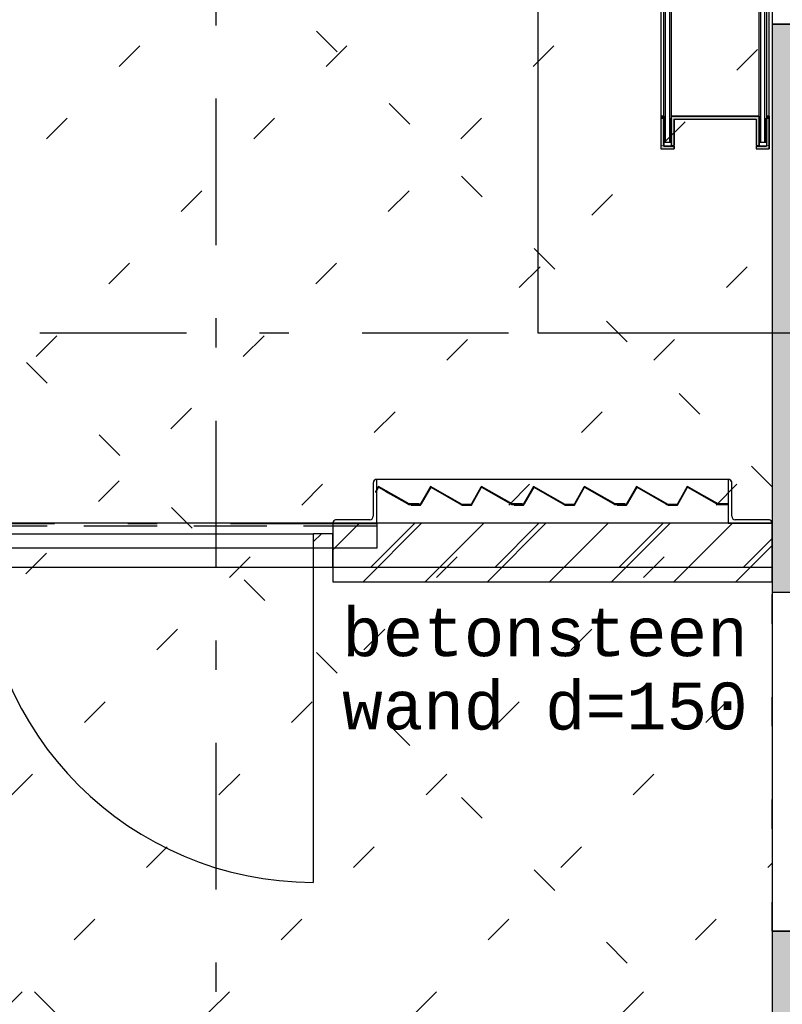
# Model space of a CAD drawing. Extents: x 2 to 87, y -108 to 11.
# Tile 316 of 352: x 47.06 to 49.66, y -31.3 to -27.94. Entities that reach past the tile are written whole.
import ezdxf

# ---------------------------------------------------------------- set-up
doc = ezdxf.new("R2010")
doc.units = 0
doc.header["$MEASUREMENT"] = 0
for name, pattern in [('$BER_SCHNITTEBENE_1_2_', [1.001, 0.001, -1]), ('DASHDOT', [1, 0.5, -0.25, 0, -0.25]), ('DOT', [0.25, 0, -0.25]), ('HIDDEN', [0.375, 0.25, -0.125])]:
    doc.linetypes.add(name, pattern=pattern)
for name, color, linetype in [('12', 7, 'CONTINUOUS'), ('14', 7, 'CONTINUOUS'), ('18', 7, 'CONTINUOUS'), ('2', 7, 'CONTINUOUS'), ('21', 7, 'CONTINUOUS'), ('22', 7, 'CONTINUOUS'), ('25', 7, 'CONTINUOUS'), ('3', 7, 'CONTINUOUS'), ('4', 7, 'CONTINUOUS'), ('5', 7, 'CONTINUOUS'), ('6', 7, 'CONTINUOUS'), ('8', 7, 'CONTINUOUS')]:
    doc.layers.add(name, color=color, linetype=linetype)
doc.styles.add('MONOTXT', font='MONOTXT', dxfattribs={"height": 0.2})

# ---------------------------------------------------------------- blocks, each defined once
blk = doc.blocks.new('*N535')
at = {"layer": '22', "color": 62, "linetype": 'Continuous'}
for p, q in [((49.2476, -28.2675), (49.2576, -28.2675)), ((49.2476, -28.2675), (49.2476, -28.2775)), ((49.2576, -28.2675), (49.2576, -28.2775)), ((49.2826, -28.2675), (49.5826, -28.2675)), ((49.2826, -28.2675), (49.2826, -28.2775)), ((49.5826, -28.2675), (49.5826, -28.2775)), ((49.6076, -28.2675), (49.6176, -28.2675)), ((49.6076, -28.2675), (49.6076, -28.2775)), ((49.6176, -28.2675), (49.6176, -28.2775)), ((49.2476, -28.2775), (49.2476, -28.3675)), ((49.2576, -28.2775), (49.2576, -28.3675)), ((49.2826, -28.2775), (49.2826, -28.3675)), ((49.2926, -28.2775), (49.5726, -28.2775)), ((49.2926, -28.2775), (49.2926, -28.3675)), ((49.5726, -28.2775), (49.5726, -28.3675)), ((49.5826, -28.2775), (49.5826, -28.3675)), ((49.6076, -28.2775), (49.6076, -28.3675)), ((49.6176, -28.2775), (49.6176, -28.3675)), ((49.2476, -28.3675), (49.2476, -28.3695)), ((49.2476, -28.3695), (49.2476, -28.3795)), ((49.2576, -28.3675), (49.2576, -28.3695)), ((49.2576, -28.3695), (49.2926, -28.3695)), ((49.2826, -28.3675), (49.2926, -28.3675)), ((49.2926, -28.3695), (49.2926, -28.3795)), ((49.5726, -28.3675), (49.5826, -28.3675)), ((49.5726, -28.3695), (49.6076, -28.3695)), ((49.5726, -28.3695), (49.5726, -28.3795)), ((49.6076, -28.3675), (49.6076, -28.3695)), ((49.6176, -28.3675), (49.6176, -28.3695)), ((49.6176, -28.3695), (49.6176, -28.3795)), ((49.2476, -28.3795), (49.2926, -28.3795)), ((49.5726, -28.3795), (49.6176, -28.3795))]:
    blk.add_line(p, q, dxfattribs=at)
for points in [[(49.2476, -28.2675), (49.2476, -28.2675), (49.2576, -28.2675)], [(49.2476, -28.2675), (49.2476, -28.2775), (49.2576, -28.2775)], [(49.2476, -28.2675), (49.2576, -28.2675), (49.2576, -28.2775)], [(49.2826, -28.2675), (49.2826, -28.2675), (49.5826, -28.2675)], [(49.2826, -28.2675), (49.2826, -28.2775), (49.5826, -28.2775)], [(49.2826, -28.2675), (49.5826, -28.2675), (49.5826, -28.2775)], [(49.6076, -28.2675), (49.6076, -28.2675), (49.6176, -28.2675)], [(49.6076, -28.2675), (49.6076, -28.2775), (49.6176, -28.2775)], [(49.6076, -28.2675), (49.6176, -28.2675), (49.6176, -28.2775)], [(49.2476, -28.2775), (49.2476, -28.3675), (49.2576, -28.3675)], [(49.2476, -28.2775), (49.2576, -28.2775), (49.2576, -28.3675)], [(49.2826, -28.2775), (49.2826, -28.3675), (49.2926, -28.3675)], [(49.2826, -28.2775), (49.2926, -28.2775), (49.2926, -28.3675)], [(49.2926, -28.2775), (49.2926, -28.2775), (49.5726, -28.2775)], [(49.5726, -28.2775), (49.5726, -28.3675), (49.5826, -28.3675)], [(49.5726, -28.2775), (49.5826, -28.2775), (49.5826, -28.3675)], [(49.6076, -28.2775), (49.6076, -28.3675), (49.6176, -28.3675)], [(49.6076, -28.2775), (49.6176, -28.2775), (49.6176, -28.3675)], [(49.2476, -28.3675), (49.2476, -28.3695), (49.2576, -28.3695)], [(49.2476, -28.3675), (49.2576, -28.3675), (49.2576, -28.3695)], [(49.2476, -28.3695), (49.2476, -28.3795), (49.2926, -28.3795)], [(49.2476, -28.3695), (49.2926, -28.3695), (49.2926, -28.3795)], [(49.2576, -28.3695), (49.2576, -28.3695), (49.2926, -28.3695)], [(49.2826, -28.3675), (49.2826, -28.3675), (49.2926, -28.3675)], [(49.5726, -28.3675), (49.5726, -28.3675), (49.5826, -28.3675)], [(49.5726, -28.3695), (49.5726, -28.3695), (49.6076, -28.3695)], [(49.5726, -28.3695), (49.5726, -28.3795), (49.6176, -28.3795)], [(49.5726, -28.3695), (49.6176, -28.3695), (49.6176, -28.3795)], [(49.6076, -28.3675), (49.6076, -28.3695), (49.6176, -28.3695)], [(49.6076, -28.3675), (49.6176, -28.3675), (49.6176, -28.3695)], [(49.2476, -28.3795), (49.2476, -28.3795), (49.2926, -28.3795)], [(49.5726, -28.3795), (49.5726, -28.3795), (49.6176, -28.3795)]]:
    blk.add_solid(points, dxfattribs=at)
blk = doc.blocks.new('*N685')
at = {"layer": '25', "color": 62, "linetype": 'Continuous'}
for p, q in [((49.1626, -29.5345), (49.1303, -29.5913)), ((49.1649, -29.5345), (49.1326, -29.5913)), ((49.1642, -29.5318), (49.1626, -29.5345)), ((49.1689, -29.5345), (49.1642, -29.5318)), ((49.1649, -29.5345), (49.2649, -29.5913)), ((49.1689, -29.5345), (49.2689, -29.5913)), ((49.3362, -29.5345), (49.3039, -29.5913)), ((49.3378, -29.5318), (49.3362, -29.5345)), ((49.3426, -29.5345), (49.3378, -29.5318)), ((49.3426, -29.5345), (49.4426, -29.5913)), ((49.0983, -29.5933), (49.1291, -29.5933)), ((49.0983, -29.5933), (49.0983, -29.5953)), ((49.0983, -29.5953), (49.1303, -29.5953)), ((49.1303, -29.5913), (49.1291, -29.5933)), ((49.1314, -29.5933), (49.1303, -29.5953)), ((49.1326, -29.5913), (49.1314, -29.5933)), ((49.2649, -29.5913), (49.2684, -29.5933)), ((49.2684, -29.5933), (49.2719, -29.5953)), ((49.2689, -29.5913), (49.2725, -29.5933)), ((49.2719, -29.5953), (49.3039, -29.5953)), ((49.2725, -29.5933), (49.3028, -29.5933)), ((49.3039, -29.5913), (49.3028, -29.5933)), ((49.3051, -29.5933), (49.3039, -29.5953)), ((49.3062, -29.5913), (49.3051, -29.5933)), ((49.4385, -29.5913), (49.442, -29.5933)), ((49.442, -29.5933), (49.4776, -29.5933)), ((49.4426, -29.5913), (49.4776, -29.5913)), ((49.4776, -29.5913), (49.4776, -29.5933))]:
    blk.add_line(p, q, dxfattribs=at)
for points in [[(49.1626, -29.5345), (49.1303, -29.5913), (49.1326, -29.5913)], [(49.1626, -29.5345), (49.1649, -29.5345), (49.1326, -29.5913)], [(49.1642, -29.5318), (49.1626, -29.5345), (49.1689, -29.5345)], [(49.1649, -29.5345), (49.2649, -29.5913), (49.2689, -29.5913)], [(49.1649, -29.5345), (49.1689, -29.5345), (49.2689, -29.5913)], [(49.3362, -29.5345), (49.3039, -29.5913), (49.3062, -29.5913)], [(49.3362, -29.5345), (49.3385, -29.5345), (49.3062, -29.5913)], [(49.3378, -29.5318), (49.3362, -29.5345), (49.3426, -29.5345)], [(49.3385, -29.5345), (49.4385, -29.5913), (49.4426, -29.5913)], [(49.3385, -29.5345), (49.3426, -29.5345), (49.4426, -29.5913)], [(49.0983, -29.5933), (49.0983, -29.5933), (49.1291, -29.5933)], [(49.0983, -29.5933), (49.0983, -29.5953), (49.1303, -29.5953)], [(49.0983, -29.5933), (49.1314, -29.5933), (49.1303, -29.5953)], [(49.0983, -29.5953), (49.0983, -29.5953), (49.1303, -29.5953)], [(49.1303, -29.5913), (49.1291, -29.5933), (49.1314, -29.5933)], [(49.1303, -29.5913), (49.1326, -29.5913), (49.1314, -29.5933)], [(49.2649, -29.5913), (49.2684, -29.5933), (49.2725, -29.5933)], [(49.2649, -29.5913), (49.2689, -29.5913), (49.2725, -29.5933)], [(49.2684, -29.5933), (49.2719, -29.5953), (49.3039, -29.5953)], [(49.2684, -29.5933), (49.3051, -29.5933), (49.3039, -29.5953)], [(49.2719, -29.5953), (49.2719, -29.5953), (49.3039, -29.5953)], [(49.2725, -29.5933), (49.2725, -29.5933), (49.3028, -29.5933)], [(49.3039, -29.5913), (49.3028, -29.5933), (49.3051, -29.5933)], [(49.3039, -29.5913), (49.3062, -29.5913), (49.3051, -29.5933)], [(49.4385, -29.5913), (49.442, -29.5933), (49.4776, -29.5933)], [(49.4385, -29.5913), (49.4776, -29.5913), (49.4776, -29.5933)], [(49.442, -29.5933), (49.442, -29.5933), (49.4776, -29.5933)], [(49.4426, -29.5913), (49.4426, -29.5913), (49.4776, -29.5913)]]:
    blk.add_solid(points, dxfattribs=at)
blk = doc.blocks.new('*N686')
at = {"layer": '25', "color": 62, "linetype": 'Continuous'}
for p, q in [((48.8111, -29.5345), (48.7788, -29.5913)), ((48.8134, -29.5345), (48.7811, -29.5913)), ((48.8127, -29.5318), (48.8111, -29.5345)), ((48.8174, -29.5345), (48.8127, -29.5318)), ((48.8134, -29.5345), (48.9134, -29.5913)), ((48.8174, -29.5345), (48.9174, -29.5913)), ((48.9847, -29.5345), (48.9524, -29.5913)), ((48.9863, -29.5318), (48.9847, -29.5345)), ((48.9911, -29.5345), (48.9863, -29.5318)), ((48.9911, -29.5345), (49.0911, -29.5913)), ((48.7468, -29.5933), (48.7776, -29.5933)), ((48.7468, -29.5933), (48.7468, -29.5953)), ((48.7468, -29.5953), (48.7788, -29.5953)), ((48.7788, -29.5913), (48.7776, -29.5933)), ((48.7799, -29.5933), (48.7788, -29.5953)), ((48.7811, -29.5913), (48.7799, -29.5933)), ((48.9134, -29.5913), (48.9169, -29.5933)), ((48.9169, -29.5933), (48.9204, -29.5953)), ((48.9174, -29.5913), (48.921, -29.5933)), ((48.9204, -29.5953), (48.9524, -29.5953)), ((48.921, -29.5933), (48.9513, -29.5933)), ((48.9524, -29.5913), (48.9513, -29.5933)), ((48.9536, -29.5933), (48.9524, -29.5953)), ((48.9547, -29.5913), (48.9536, -29.5933)), ((49.087, -29.5913), (49.0905, -29.5933)), ((49.0905, -29.5933), (49.1261, -29.5933)), ((49.0911, -29.5913), (49.1261, -29.5913)), ((49.1261, -29.5913), (49.1261, -29.5933))]:
    blk.add_line(p, q, dxfattribs=at)
for points in [[(48.8111, -29.5345), (48.7788, -29.5913), (48.7811, -29.5913)], [(48.8111, -29.5345), (48.8134, -29.5345), (48.7811, -29.5913)], [(48.8127, -29.5318), (48.8111, -29.5345), (48.8174, -29.5345)], [(48.8134, -29.5345), (48.9134, -29.5913), (48.9174, -29.5913)], [(48.8134, -29.5345), (48.8174, -29.5345), (48.9174, -29.5913)], [(48.9847, -29.5345), (48.9524, -29.5913), (48.9547, -29.5913)], [(48.9847, -29.5345), (48.987, -29.5345), (48.9547, -29.5913)], [(48.9863, -29.5318), (48.9847, -29.5345), (48.9911, -29.5345)], [(48.987, -29.5345), (49.087, -29.5913), (49.0911, -29.5913)], [(48.987, -29.5345), (48.9911, -29.5345), (49.0911, -29.5913)], [(48.7468, -29.5933), (48.7468, -29.5933), (48.7776, -29.5933)], [(48.7468, -29.5933), (48.7468, -29.5953), (48.7788, -29.5953)], [(48.7468, -29.5933), (48.7799, -29.5933), (48.7788, -29.5953)], [(48.7468, -29.5953), (48.7468, -29.5953), (48.7788, -29.5953)], [(48.7788, -29.5913), (48.7776, -29.5933), (48.7799, -29.5933)], [(48.7788, -29.5913), (48.7811, -29.5913), (48.7799, -29.5933)], [(48.9134, -29.5913), (48.9169, -29.5933), (48.921, -29.5933)], [(48.9134, -29.5913), (48.9174, -29.5913), (48.921, -29.5933)], [(48.9169, -29.5933), (48.9204, -29.5953), (48.9524, -29.5953)], [(48.9169, -29.5933), (48.9536, -29.5933), (48.9524, -29.5953)], [(48.9204, -29.5953), (48.9204, -29.5953), (48.9524, -29.5953)], [(48.921, -29.5933), (48.921, -29.5933), (48.9513, -29.5933)], [(48.9524, -29.5913), (48.9513, -29.5933), (48.9536, -29.5933)], [(48.9524, -29.5913), (48.9547, -29.5913), (48.9536, -29.5933)], [(49.087, -29.5913), (49.0905, -29.5933), (49.1261, -29.5933)], [(49.087, -29.5913), (49.1261, -29.5913), (49.1261, -29.5933)], [(49.0905, -29.5933), (49.0905, -29.5933), (49.1261, -29.5933)], [(49.0911, -29.5913), (49.0911, -29.5913), (49.1261, -29.5913)]]:
    blk.add_solid(points, dxfattribs=at)
blk = doc.blocks.new('*N687')
at = {"layer": '25', "color": 62, "linetype": 'Continuous'}
for p, q in [((48.4596, -29.5345), (48.4273, -29.5913)), ((48.4619, -29.5345), (48.4296, -29.5913)), ((48.4612, -29.5318), (48.4596, -29.5345)), ((48.4659, -29.5345), (48.4612, -29.5318)), ((48.4619, -29.5345), (48.5619, -29.5913)), ((48.4659, -29.5345), (48.5659, -29.5913)), ((48.6332, -29.5345), (48.6009, -29.5913)), ((48.6348, -29.5318), (48.6332, -29.5345)), ((48.6396, -29.5345), (48.6348, -29.5318)), ((48.6396, -29.5345), (48.7396, -29.5913)), ((48.3953, -29.5933), (48.4261, -29.5933)), ((48.3953, -29.5933), (48.3953, -29.5953)), ((48.3953, -29.5953), (48.4273, -29.5953)), ((48.4273, -29.5913), (48.4261, -29.5933)), ((48.4284, -29.5933), (48.4273, -29.5953)), ((48.4296, -29.5913), (48.4284, -29.5933)), ((48.5619, -29.5913), (48.5654, -29.5933)), ((48.5654, -29.5933), (48.5689, -29.5953)), ((48.5659, -29.5913), (48.5695, -29.5933)), ((48.5689, -29.5953), (48.6009, -29.5953)), ((48.5695, -29.5933), (48.5998, -29.5933)), ((48.6009, -29.5913), (48.5998, -29.5933)), ((48.6021, -29.5933), (48.6009, -29.5953)), ((48.6032, -29.5913), (48.6021, -29.5933)), ((48.7355, -29.5913), (48.739, -29.5933)), ((48.739, -29.5933), (48.7746, -29.5933)), ((48.7396, -29.5913), (48.7746, -29.5913)), ((48.7746, -29.5913), (48.7746, -29.5933))]:
    blk.add_line(p, q, dxfattribs=at)
for points in [[(48.4596, -29.5345), (48.4273, -29.5913), (48.4296, -29.5913)], [(48.4596, -29.5345), (48.4619, -29.5345), (48.4296, -29.5913)], [(48.4612, -29.5318), (48.4596, -29.5345), (48.4659, -29.5345)], [(48.4619, -29.5345), (48.5619, -29.5913), (48.5659, -29.5913)], [(48.4619, -29.5345), (48.4659, -29.5345), (48.5659, -29.5913)], [(48.6332, -29.5345), (48.6009, -29.5913), (48.6032, -29.5913)], [(48.6332, -29.5345), (48.6355, -29.5345), (48.6032, -29.5913)], [(48.6348, -29.5318), (48.6332, -29.5345), (48.6396, -29.5345)], [(48.6355, -29.5345), (48.7355, -29.5913), (48.7396, -29.5913)], [(48.6355, -29.5345), (48.6396, -29.5345), (48.7396, -29.5913)], [(48.3953, -29.5933), (48.3953, -29.5933), (48.4261, -29.5933)], [(48.3953, -29.5933), (48.3953, -29.5953), (48.4273, -29.5953)], [(48.3953, -29.5933), (48.4284, -29.5933), (48.4273, -29.5953)], [(48.3953, -29.5953), (48.3953, -29.5953), (48.4273, -29.5953)], [(48.4273, -29.5913), (48.4261, -29.5933), (48.4284, -29.5933)], [(48.4273, -29.5913), (48.4296, -29.5913), (48.4284, -29.5933)], [(48.5619, -29.5913), (48.5654, -29.5933), (48.5695, -29.5933)], [(48.5619, -29.5913), (48.5659, -29.5913), (48.5695, -29.5933)], [(48.5654, -29.5933), (48.5689, -29.5953), (48.6009, -29.5953)], [(48.5654, -29.5933), (48.6021, -29.5933), (48.6009, -29.5953)], [(48.5689, -29.5953), (48.5689, -29.5953), (48.6009, -29.5953)], [(48.5695, -29.5933), (48.5695, -29.5933), (48.5998, -29.5933)], [(48.6009, -29.5913), (48.5998, -29.5933), (48.6021, -29.5933)], [(48.6009, -29.5913), (48.6032, -29.5913), (48.6021, -29.5933)], [(48.7355, -29.5913), (48.739, -29.5933), (48.7746, -29.5933)], [(48.7355, -29.5913), (48.7746, -29.5913), (48.7746, -29.5933)], [(48.739, -29.5933), (48.739, -29.5933), (48.7746, -29.5933)], [(48.7396, -29.5913), (48.7396, -29.5913), (48.7746, -29.5913)]]:
    blk.add_solid(points, dxfattribs=at)
blk = doc.blocks.new('*N695')
at = {"layer": '25', "color": 62, "linetype": 'Continuous'}
for p, q in [((48.2852, -29.5345), (48.2776, -29.5479)), ((48.2799, -29.5479), (48.2776, -29.5519)), ((48.2776, -29.5519), (48.2776, -29.5479)), ((48.2875, -29.5345), (48.2799, -29.5479)), ((48.2867, -29.5318), (48.2852, -29.5345)), ((48.2915, -29.5345), (48.2867, -29.5318)), ((48.2875, -29.5345), (48.3111, -29.5479)), ((48.2915, -29.5345), (48.3151, -29.5479)), ((48.3111, -29.5479), (48.3182, -29.5519)), ((48.3151, -29.5479), (48.3222, -29.5519)), ((48.3182, -29.5519), (48.3875, -29.5913)), ((48.3222, -29.5519), (48.3915, -29.5913)), ((48.3875, -29.5913), (48.391, -29.5933)), ((48.391, -29.5933), (48.4261, -29.5933)), ((48.3915, -29.5913), (48.4261, -29.5913)), ((48.4261, -29.5913), (48.4261, -29.5933))]:
    blk.add_line(p, q, dxfattribs=at)
for points in [[(48.2852, -29.5345), (48.2776, -29.5479), (48.2799, -29.5479)], [(48.2776, -29.5479), (48.2799, -29.5479), (48.2776, -29.5519)], [(48.2852, -29.5345), (48.2875, -29.5345), (48.2799, -29.5479)], [(48.2867, -29.5318), (48.2852, -29.5345), (48.2915, -29.5345)], [(48.2875, -29.5345), (48.3111, -29.5479), (48.3151, -29.5479)], [(48.2875, -29.5345), (48.2915, -29.5345), (48.3151, -29.5479)], [(48.3111, -29.5479), (48.3182, -29.5519), (48.3222, -29.5519)], [(48.3111, -29.5479), (48.3151, -29.5479), (48.3222, -29.5519)], [(48.3182, -29.5519), (48.3875, -29.5913), (48.3915, -29.5913)], [(48.3182, -29.5519), (48.3222, -29.5519), (48.3915, -29.5913)], [(48.3875, -29.5913), (48.391, -29.5933), (48.4261, -29.5933)], [(48.3875, -29.5913), (48.4261, -29.5913), (48.4261, -29.5933)], [(48.391, -29.5933), (48.391, -29.5933), (48.4261, -29.5933)], [(48.3915, -29.5913), (48.3915, -29.5913), (48.4261, -29.5913)]]:
    blk.add_solid(points, dxfattribs=at)

msp = doc.modelspace()

# ---------------------------------------------------------------- linework, layer by layer
at = {"layer": '12', "color": 1, "linetype": 'HIDDEN'}
msp.add_lwpolyline([(49.6276, -29.6575), (48.1276, -29.6575), (48.1276, -29.8575), (49.6276, -29.8575)], close=True, dxfattribs=at)
at = {"layer": '14', "color": 62, "linetype": 'Continuous'}
for p, q in [((48.8276, -15.2075), (48.8276, -29.0075)), ((48.8276, -29.0075), (49.6276, -29.0075))]:
    msp.add_line(p, q, dxfattribs=at)
at = {"layer": '18', "color": 7, "linetype": 'Continuous'}
for p, q in [((48.1276, -29.7486), (48.2187, -29.6575)), ((48.2308, -29.8575), (48.4308, -29.6575)), ((48.4429, -29.8575), (48.6429, -29.6575)), ((48.6551, -29.8575), (48.8551, -29.6575)), ((48.8672, -29.8575), (49.0672, -29.6575)), ((49.0793, -29.8575), (49.2793, -29.6575)), ((49.2915, -29.8575), (49.4915, -29.6575)), ((49.5036, -29.8575), (49.6276, -29.7335))]:
    msp.add_line(p, q, dxfattribs=at)
at = {"layer": '18', "color": 1, "linetype": 'Continuous'}
msp.add_lwpolyline([(49.6276, -29.6575), (48.1276, -29.6575), (48.1276, -29.8575), (49.6276, -29.8575)], close=True, dxfattribs=at)
at = {"layer": '18', "color": 1, "linetype": 'DOT'}
msp.add_lwpolyline([(49.6276, -29.8927), (50.0276, -29.8927), (50.0276, -31.0507), (49.6276, -31.0507)], close=True, dxfattribs=at)
at = {"layer": '2', "color": 62, "linetype": 'Continuous'}
for p, q in [((49.6276, -26.3831), (49.6276, -31.5907)), ((50.0276, -27.9531), (49.6276, -27.9531)), ((48.2832, -29.5318), (48.2741, -29.5479)), ((48.2741, -29.5519), (48.284, -29.5345)), ((48.2741, -29.5479), (48.2741, -29.5519)), ((48.388, -29.5913), (48.2832, -29.5318)), ((48.284, -29.5345), (48.3875, -29.5933)), ((48.4612, -29.5318), (48.4261, -29.5933)), ((48.4273, -29.5953), (48.4619, -29.5345)), ((48.5695, -29.5933), (48.4612, -29.5318)), ((48.4619, -29.5345), (48.5689, -29.5953)), ((48.6348, -29.5318), (48.5998, -29.5933)), ((48.6009, -29.5953), (48.6355, -29.5345)), ((48.7396, -29.5913), (48.6348, -29.5318)), ((48.6355, -29.5345), (48.739, -29.5933)), ((48.8127, -29.5318), (48.7776, -29.5933)), ((48.7788, -29.5953), (48.8134, -29.5345)), ((48.921, -29.5933), (48.8127, -29.5318)), ((48.8134, -29.5345), (48.9204, -29.5953)), ((48.9863, -29.5318), (48.9513, -29.5933)), ((48.9524, -29.5953), (48.987, -29.5345)), ((49.0911, -29.5913), (48.9863, -29.5318)), ((48.987, -29.5345), (49.0905, -29.5933)), ((49.1642, -29.5318), (49.1291, -29.5933)), ((49.1303, -29.5953), (49.1649, -29.5345)), ((49.2725, -29.5933), (49.1642, -29.5318)), ((49.1649, -29.5345), (49.2719, -29.5953)), ((49.3378, -29.5318), (49.3028, -29.5933)), ((49.3039, -29.5953), (49.3385, -29.5345)), ((49.4426, -29.5913), (49.3378, -29.5318)), ((49.3385, -29.5345), (49.442, -29.5933)), ((48.3875, -29.5933), (48.4226, -29.5933)), ((48.4226, -29.5913), (48.388, -29.5913)), ((48.4261, -29.5933), (48.3953, -29.5933)), ((48.3953, -29.5933), (48.3953, -29.5953)), ((48.3953, -29.5953), (48.4273, -29.5953)), ((48.4226, -29.5933), (48.4226, -29.5913)), ((48.5689, -29.5953), (48.6009, -29.5953)), ((48.5998, -29.5933), (48.5695, -29.5933)), ((48.739, -29.5933), (48.7746, -29.5933)), ((48.7746, -29.5913), (48.7396, -29.5913)), ((48.7776, -29.5933), (48.7468, -29.5933)), ((48.7468, -29.5933), (48.7468, -29.5953)), ((48.7468, -29.5953), (48.7788, -29.5953)), ((48.7746, -29.5933), (48.7746, -29.5913)), ((48.9204, -29.5953), (48.9524, -29.5953)), ((48.9513, -29.5933), (48.921, -29.5933)), ((49.0905, -29.5933), (49.1261, -29.5933)), ((49.1261, -29.5913), (49.0911, -29.5913)), ((49.1291, -29.5933), (49.0983, -29.5933)), ((49.0983, -29.5933), (49.0983, -29.5953)), ((49.0983, -29.5953), (49.1303, -29.5953)), ((49.1261, -29.5933), (49.1261, -29.5913)), ((49.2719, -29.5953), (49.3039, -29.5953)), ((49.3028, -29.5933), (49.2725, -29.5933)), ((49.442, -29.5933), (49.4776, -29.5933)), ((49.4776, -29.5913), (49.4426, -29.5913)), ((49.4776, -29.5933), (49.4776, -29.5913)), ((49.6276, -29.8927), (50.0276, -29.8927)), ((50.0276, -31.0507), (49.6276, -31.0507))]:
    msp.add_line(p, q, dxfattribs=at)
at = {"layer": '21', "color": 4, "linetype": 'Continuous'}
for p, q in [((48.2776, -29.6575), (45.5776, -29.6575)), ((48.2776, -29.6575), (48.2776, -29.7425)), ((48.2776, -29.7425), (45.5776, -29.7425))]:
    msp.add_line(p, q, dxfattribs=at)
at = {"layer": '21', "color": 4, "linetype": 'DASHDOT'}
msp.add_line((48.2776, -29.6597), (45.5776, -29.6597), dxfattribs=at)
at = {"layer": '21', "color": 4, "linetype": 'HIDDEN'}
msp.add_line((48.2776, -29.667), (45.5776, -29.667), dxfattribs=at)
at = {"layer": '22', "color": 62, "linetype": 'Continuous'}
for p, q in [((49.2626, -24.7784), (49.2626, -28.3566)), ((49.2776, -28.3566), (49.2776, -24.7784)), ((49.5876, -24.7784), (49.5876, -28.3566)), ((49.6026, -28.3566), (49.6026, -24.7784)), ((49.2476, -24.8675), (49.2476, -28.2675)), ((49.2576, -28.2675), (49.2576, -24.8675)), ((49.2826, -24.8675), (49.2826, -28.2675)), ((49.5826, -28.2675), (49.5826, -24.8675)), ((49.6076, -24.8675), (49.6076, -28.2675)), ((49.6176, -28.2675), (49.6176, -24.8675)), ((49.2576, -28.2675), (49.2476, -28.2675)), ((49.2476, -28.2675), (49.2476, -28.3795)), ((49.2576, -28.3695), (49.2576, -28.2675)), ((49.5826, -28.2675), (49.2826, -28.2675)), ((49.2826, -28.2675), (49.2826, -28.3675)), ((49.5826, -28.3675), (49.5826, -28.2675)), ((49.6176, -28.2675), (49.6076, -28.2675)), ((49.6076, -28.2675), (49.6076, -28.3695)), ((49.6176, -28.3795), (49.6176, -28.2675)), ((49.2626, -28.2764), (49.2576, -28.2764)), ((49.2576, -28.2764), (49.2576, -28.3566)), ((49.2626, -28.3566), (49.2626, -28.2764)), ((49.2826, -28.2764), (49.2776, -28.2764)), ((49.2776, -28.2764), (49.2776, -28.3566)), ((49.2826, -28.3566), (49.2826, -28.2764)), ((49.2926, -28.3675), (49.2926, -28.2775)), ((49.2926, -28.2775), (49.5726, -28.2775)), ((49.5726, -28.2775), (49.5726, -28.3675)), ((49.5876, -28.2764), (49.5826, -28.2764)), ((49.5826, -28.2764), (49.5826, -28.3566)), ((49.5876, -28.3566), (49.5876, -28.2764)), ((49.6076, -28.2764), (49.6026, -28.2764)), ((49.6026, -28.2764), (49.6026, -28.3566)), ((49.6076, -28.3566), (49.6076, -28.2764)), ((49.2576, -28.3566), (49.2626, -28.3566)), ((49.2926, -28.3695), (49.2576, -28.3695)), ((49.2626, -28.3566), (49.2776, -28.3566)), ((49.2776, -28.3566), (49.2826, -28.3566)), ((49.2826, -28.3675), (49.2926, -28.3675)), ((49.2926, -28.3795), (49.2926, -28.3695)), ((49.5726, -28.3675), (49.5826, -28.3675)), ((49.6076, -28.3695), (49.5726, -28.3695)), ((49.5726, -28.3695), (49.5726, -28.3795)), ((49.5826, -28.3566), (49.5876, -28.3566)), ((49.5876, -28.3566), (49.6026, -28.3566)), ((49.6026, -28.3566), (49.6076, -28.3566)), ((49.2476, -28.3795), (49.2926, -28.3795)), ((49.5726, -28.3795), (49.6176, -28.3795))]:
    msp.add_line(p, q, dxfattribs=at)
at = {"layer": '25', "color": 62, "linetype": 'Continuous'}
for p, q in [((49.6276, -27.9531), (50.0276, -27.9531)), ((49.6276, -27.9531), (49.6276, -29.8075)), ((48.2571, -29.8075), (48.4071, -29.6575)), ((48.6814, -29.8075), (48.8314, -29.6575)), ((49.1056, -29.8075), (49.2556, -29.6575)), ((49.5299, -29.8075), (49.6276, -29.7098)), ((49.6276, -29.8075), (49.6276, -29.8927)), ((49.6276, -29.8927), (50.0276, -29.8927)), ((49.6276, -31.0507), (50.0276, -31.0507)), ((49.6276, -31.0507), (49.6276, -31.5907))]:
    msp.add_line(p, q, dxfattribs=at)
for points in [[(49.6276, -27.9531), (49.6276, -27.9531), (50.0276, -27.9531)], [(49.6276, -27.9531), (49.6276, -29.8075), (50.0276, -29.8075)], [(49.6276, -27.9531), (50.0276, -27.9531), (50.0276, -29.8075)], [(49.6276, -29.8075), (49.6276, -29.8927), (50.0276, -29.8927)], [(49.6276, -29.8075), (50.0276, -29.8075), (50.0276, -29.8927)], [(49.6276, -29.8927), (49.6276, -29.8927), (50.0276, -29.8927)], [(49.6276, -31.0507), (49.6276, -31.0507), (50.0276, -31.0507)], [(49.6276, -31.0507), (49.6276, -31.5907), (50.0276, -31.5907)], [(49.6276, -31.0507), (50.0276, -31.0507), (50.0276, -31.5907)]]:
    msp.add_solid(points, dxfattribs=at)
at = {"layer": '3', "color": 62, "linetype": 'Continuous'}
for p, q in [((45.7946, -29.6935), (48.0606, -29.6935)), ((48.0606, -29.7212), (48.0883, -29.6935)), ((48.1276, -29.6935), (48.0606, -29.6935)), ((48.0606, -29.6935), (48.0606, -29.8075)), ((48.1276, -29.8075), (48.1276, -29.6935)), ((45.7946, -29.8075), (48.0606, -29.8075)), ((48.0606, -29.8075), (48.1276, -29.8075))]:
    msp.add_line(p, q, dxfattribs=at)
at = {"layer": '4', "color": 62, "linetype": 'Continuous'}
for p, q in [((48.2776, -29.6575), (48.2776, -29.5075)), ((49.4776, -29.5075), (48.2776, -29.5075)), ((49.4776, -29.5075), (49.4776, -29.6575)), ((48.2656, -29.5195), (48.2656, -29.6335)), ((49.4896, -29.6335), (49.4896, -29.5195)), ((48.2536, -29.6455), (48.1396, -29.6455)), ((49.6156, -29.6455), (49.5016, -29.6455)), ((48.1276, -29.6575), (48.2776, -29.6575)), ((49.4776, -29.6575), (49.6276, -29.6575)), ((49.6272, -29.6567), (49.6272, -29.6547)), ((49.6272, -29.6547), (49.6272, -29.6561))]:
    msp.add_line(p, q, dxfattribs=at)
for points in [[(48.2682, -29.512), (48.2667, -29.5143), (48.2659, -29.5168), (48.2656, -29.5195)], [(48.2776, -29.5075), (48.2749, -29.5078), (48.2723, -29.5087), (48.2701, -29.5101)], [(49.485, -29.5101), (49.4828, -29.5087), (49.4802, -29.5078), (49.4776, -29.5075)], [(49.4896, -29.5195), (49.4893, -29.5168), (49.4884, -29.5143), (49.4869, -29.512)], [(48.1302, -29.65), (48.1287, -29.6523), (48.1279, -29.6548), (48.1276, -29.6575)], [(48.1396, -29.6455), (48.1369, -29.6458), (48.1343, -29.6467), (48.1321, -29.6481)], [(49.623, -29.6481), (49.6207, -29.6467), (49.6182, -29.6458), (49.6156, -29.6455)], [(49.6272, -29.6547), (49.6263, -29.6522), (49.6249, -29.65)]]:
    msp.add_lwpolyline(points, dxfattribs=at)
for centre, start, end in [((48.2776, -29.5195), 90, 180), ((49.4776, -29.5195), 0, 90), ((48.1396, -29.6575), 90, 180), ((48.2536, -29.6335), 270, 360), ((49.5016, -29.6335), 180, 270), ((49.6156, -29.6575), 0, 90)]:
    msp.add_arc(centre, 0.012, start, end, dxfattribs=at)
at = {"layer": '5', "color": 7, "linetype": 'DASHDOT'}
for p, q in [((47.7276, -7.3075), (47.7276, -96.5075)), ((49.6276, -7.3075), (49.6276, -96.5075)), ((7.5276, -29.0075), (52.6276, -29.0075))]:
    msp.add_line(p, q, dxfattribs=at)
at = {"layer": '6', "color": 62, "linetype": 'Continuous'}
for p, q in [((49.6276, -29.6575), (48.1276, -29.6575)), ((48.1276, -29.6575), (48.1276, -29.8075)), ((48.1276, -29.8075), (49.6276, -29.8075))]:
    msp.add_line(p, q, dxfattribs=at)
at = {"layer": '8', "color": 5, "linetype": 'DOT'}
for p, q in [((49.6276, -29.5327), (35.1024, -15.0075)), ((49.6276, -31.654), (33.5276, -15.554)), ((49.1598, -33.3075), (33.5276, -17.6753)), ((37.4982, -37.9974), (49.6276, -25.868)), ((38.2053, -37.9974), (49.6276, -26.5751)), ((38.9124, -37.9974), (49.6276, -27.2822)), ((44.3094, -33.3075), (49.6276, -27.9893)), ((45.0165, -33.3075), (49.6276, -28.6964)), ((45.7236, -33.3075), (49.6276, -29.4035)), ((46.4307, -33.3075), (49.6276, -30.1106)), ((47.1378, -33.3075), (49.6276, -30.8177))]:
    msp.add_line(p, q, dxfattribs=at)
at = {"layer": '8', "color": 5, "linetype": 'Continuous'}
msp.add_line((49.6276, -15.0075), (49.6276, -33.3075), dxfattribs=at)
at = {"layer": '8', "color": 62, "linetype": 'Continuous'}
msp.add_line((48.0606, -29.7505), (48.0606, -30.8835), dxfattribs=at)
at = {"layer": '8', "color": 62, "linetype": '$BER_SCHNITTEBENE_1_2_'}
msp.add_line((49.6276, -29.8927), (49.6276, -31.0507), dxfattribs=at)
at = {"layer": '8', "color": 62, "linetype": 'Continuous'}
msp.add_arc((48.0606, -29.7505), 1.133, 180, 270, dxfattribs=at)

# ---------------------------------------------------------------- block references
at = {"layer": '22', "color": 62, "linetype": 'Continuous'}
msp.add_blockref('*N535', (0, 0), dxfattribs=at)
at = {"layer": '25', "color": 62, "linetype": 'Continuous'}
for name, p in [('*N695', (-0.0035, 0)), ('*N687', (0, 0)), ('*N686', (0, 0)), ('*N685', (0, 0))]:
    msp.add_blockref(name, p, dxfattribs=at)

# ---------------------------------------------------------------- texts
at = {"layer": '8', "color": 7, "linetype": 'Continuous', "style": 'MONOTXT'}
for s, p in [('betonsteen', (48.1593, -30.1113)), ('wand d=150', (48.1593, -30.3613))]:
    msp.add_text(s, height=0.16, dxfattribs=at).set_placement(p)

doc.saveas('drawing.dxf')
